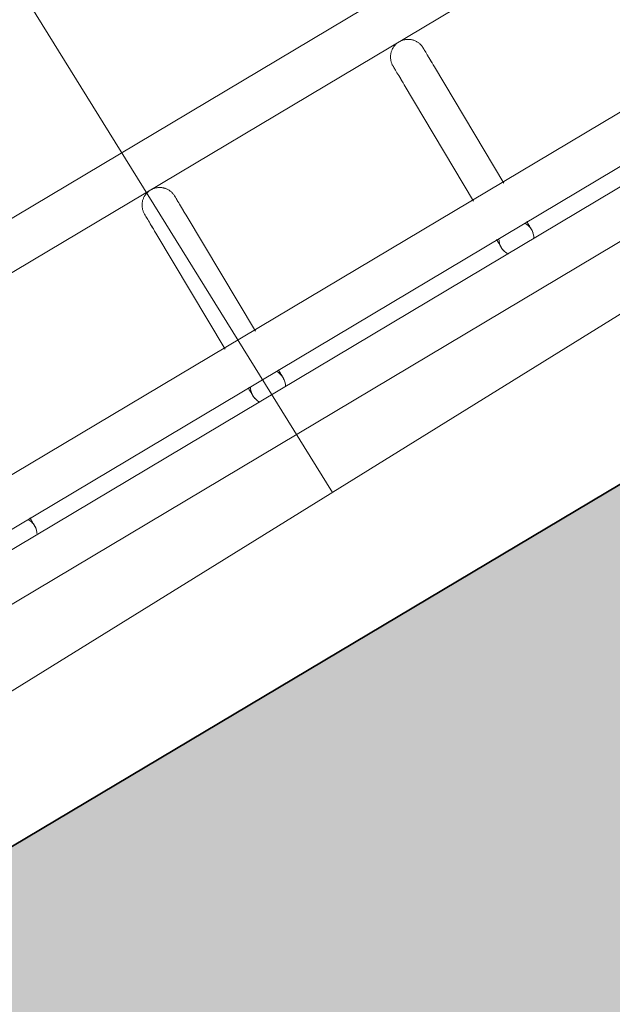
# Model space of a CAD drawing. Header units: metres. Extents: x 127444 to 127966, y 464485 to 464708.
# Tile 293 of 425: x 127923.795 to 127923.896, y 464649.788 to 464649.956. Entities that reach past the tile are written whole.
import ezdxf

# ---------------------------------------------------------------- set-up
doc = ezdxf.new("R2010")
doc.units = ezdxf.units.M
for name, color, linetype, lineweight in [('A-FLOR-HRAL', 11, 'Continuous', 9), ('B-WE-VH-VERHARDING_BETONSTRAATSTEEN-A-200', 8, 'Continuous', 9), ('N-WE-VH-VERHARDING_BETON-A', 252, 'Continuous', 18), ('N-WE-VH-VERHARDING_BETON-G', 252, 'Continuous', 35), ('S-BEAM', 12, 'Continuous', 9)]:
    doc.layers.add(name, color=color, linetype=linetype, lineweight=lineweight)

# ---------------------------------------------------------------- blocks, each defined once
blk = doc.blocks.new('34_22_B_BNP_Hekwerk_Integra_Schuin - Integra_Schuin_1000-4876941--2_00_00')
at = {"layer": 'A-FLOR-HRAL'}
for p, q in [((2736.98, 47.13), (-1956.09, 47.13)), ((-1956.09, 39.13), (2736.98, 39.13)), ((2736.97, 9.5), (-1956.09, 9.5)), ((-1956.09, 1.5), (2736.97, 1.5)), ((2736.97, -1.5), (-1956.09, -1.5)), ((-1956.09, -9.5), (2736.97, -9.5))]:
    blk.add_line(p, q, dxfattribs=at)
at = {"layer": 'S-BEAM'}
for p, q in [((-457.6, 32.34), (-457.6, 9.24)), ((-457.6, 32.34), (-457.6, 9.24)), ((-457.6, 32.34), (-457.6, 9.24)), ((-457.6, 32.34), (-457.6, 9.24)), ((-451.6, 9.24), (-451.6, 32.34)), ((-451.6, 9.24), (-451.6, 32.34)), ((-451.6, 9.24), (-451.6, 32.34)), ((-451.6, 9.24), (-451.6, 32.34)), ((-408.2, 32.34), (-408.2, 9.23)), ((-408.2, 32.34), (-408.2, 9.23)), ((-408.2, 32.34), (-408.2, 9.23)), ((-408.2, 32.34), (-408.2, 9.24)), ((-402.2, 9.23), (-402.2, 32.34)), ((-402.2, 9.23), (-402.2, 32.34)), ((-402.2, 9.23), (-402.2, 32.34)), ((-402.2, 9.24), (-402.2, 32.34))]:
    blk.add_line(p, q, dxfattribs=at)
at = {"layer": 'S-BEAM', "flags": 128}
for points in [[(-457.6, 36.13), (-457.59, 36.25), (-457.59, 36.36), (-457.58, 36.48), (-457.56, 36.6), (-457.54, 36.72), (-457.51, 36.84), (-457.48, 36.95), (-457.44, 37.07), (-457.4, 37.18), (-457.36, 37.29), (-457.31, 37.4), (-457.26, 37.51), (-457.2, 37.62), (-457.14, 37.72), (-457.07, 37.82), (-457, 37.92), (-456.93, 38.01), (-456.85, 38.1), (-456.77, 38.19), (-456.69, 38.28), (-456.6, 38.36), (-456.51, 38.44), (-456.41, 38.51), (-456.32, 38.58), (-456.22, 38.65), (-456.12, 38.71), (-456.01, 38.77), (-455.9, 38.83), (-455.79, 38.88), (-455.68, 38.92), (-455.57, 38.96), (-455.46, 39), (-455.34, 39.03), (-455.22, 39.06), (-455.11, 39.08), (-454.99, 39.1), (-454.87, 39.11), (-454.75, 39.12), (-454.63, 39.12), (-454.51, 39.12), (-454.39, 39.12), (-454.27, 39.11), (-454.15, 39.09), (-454.03, 39.07), (-453.92, 39.05), (-453.8, 39.02), (-453.68, 38.98), (-453.57, 38.94), (-453.46, 38.9), (-453.35, 38.85), (-453.24, 38.8), (-453.13, 38.74), (-453.03, 38.68), (-452.93, 38.62), (-452.83, 38.55), (-452.74, 38.48), (-452.64, 38.4), (-452.55, 38.32), (-452.47, 38.24), (-452.38, 38.15), (-452.31, 38.06), (-452.23, 37.97), (-452.16, 37.87), (-452.09, 37.77), (-452.03, 37.67), (-451.97, 37.57), (-451.91, 37.46), (-451.86, 37.35), (-451.81, 37.24), (-451.77, 37.13), (-451.73, 37.02), (-451.7, 36.9), (-451.67, 36.78), (-451.65, 36.67), (-451.63, 36.55), (-451.61, 36.43), (-451.6, 36.31), (-451.6, 36.19), (-451.6, 36.13)], [(-457.56, 36.6), (-457.54, 36.72), (-457.51, 36.84), (-457.48, 36.95), (-457.44, 37.07), (-457.4, 37.18), (-457.36, 37.29), (-457.31, 37.4), (-457.26, 37.51), (-457.2, 37.62), (-457.14, 37.72), (-457.07, 37.82), (-457, 37.92), (-456.93, 38.01), (-456.85, 38.1), (-456.77, 38.19), (-456.69, 38.28), (-456.6, 38.36), (-456.51, 38.44), (-456.41, 38.51), (-456.32, 38.58), (-456.22, 38.65), (-456.12, 38.71), (-456.01, 38.77), (-455.9, 38.83), (-455.79, 38.88), (-455.68, 38.92), (-455.57, 38.96), (-455.46, 39), (-455.34, 39.03), (-455.22, 39.06), (-455.11, 39.08), (-454.99, 39.1), (-454.87, 39.11), (-454.75, 39.12), (-454.63, 39.12), (-454.51, 39.12), (-454.39, 39.12), (-454.27, 39.11), (-454.15, 39.09), (-454.03, 39.07), (-453.92, 39.05), (-453.8, 39.02), (-453.68, 38.98), (-453.57, 38.94), (-453.46, 38.9), (-453.35, 38.85), (-453.24, 38.8), (-453.13, 38.74), (-453.03, 38.68), (-452.93, 38.62), (-452.83, 38.55), (-452.74, 38.48), (-452.64, 38.4), (-452.55, 38.32), (-452.47, 38.24), (-452.38, 38.15), (-452.31, 38.06), (-452.23, 37.97), (-452.16, 37.87), (-452.09, 37.77), (-452.03, 37.67), (-451.97, 37.57), (-451.91, 37.46), (-451.86, 37.35), (-451.81, 37.24), (-451.77, 37.13), (-451.73, 37.02), (-451.7, 36.9), (-451.67, 36.78), (-451.65, 36.67), (-451.63, 36.55), (-451.61, 36.43), (-451.6, 36.31), (-451.6, 36.19), (-451.6, 36.13)], [(-408.2, 36.13), (-408.19, 36.25), (-408.19, 36.36), (-408.18, 36.48), (-408.16, 36.6), (-408.14, 36.72), (-408.11, 36.84), (-408.08, 36.95), (-408.05, 37.07), (-408.01, 37.18), (-407.96, 37.29), (-407.91, 37.4), (-407.86, 37.51), (-407.8, 37.62), (-407.74, 37.72), (-407.67, 37.82), (-407.6, 37.92), (-407.53, 38.01), (-407.45, 38.1), (-407.37, 38.19), (-407.29, 38.28), (-407.2, 38.36), (-407.11, 38.44), (-407.01, 38.51), (-406.92, 38.58), (-406.82, 38.65), (-406.72, 38.71), (-406.61, 38.77), (-406.5, 38.83), (-406.4, 38.88), (-406.28, 38.92), (-406.17, 38.96), (-406.06, 39), (-405.94, 39.03), (-405.83, 39.06), (-405.71, 39.08), (-405.59, 39.1), (-405.47, 39.11), (-405.35, 39.12), (-405.23, 39.12), (-405.11, 39.12), (-404.99, 39.12), (-404.87, 39.11), (-404.75, 39.09), (-404.63, 39.07), (-404.52, 39.05), (-404.4, 39.02), (-404.28, 38.98), (-404.17, 38.94), (-404.06, 38.9), (-403.95, 38.85), (-403.84, 38.8), (-403.73, 38.74), (-403.63, 38.68), (-403.53, 38.62), (-403.43, 38.55), (-403.34, 38.48), (-403.24, 38.4), (-403.15, 38.32), (-403.07, 38.24), (-402.99, 38.15), (-402.91, 38.06), (-402.83, 37.97), (-402.76, 37.87), (-402.69, 37.77), (-402.63, 37.67), (-402.57, 37.57), (-402.51, 37.46), (-402.46, 37.35), (-402.41, 37.24), (-402.37, 37.13), (-402.33, 37.02), (-402.3, 36.9), (-402.27, 36.78), (-402.25, 36.67), (-402.23, 36.55), (-402.21, 36.43), (-402.2, 36.31), (-402.2, 36.19), (-402.2, 36.13)], [(-408.16, 36.6), (-408.14, 36.72), (-408.11, 36.84), (-408.08, 36.95), (-408.05, 37.07), (-408.01, 37.18), (-407.96, 37.29), (-407.91, 37.4), (-407.86, 37.51), (-407.8, 37.62), (-407.74, 37.72), (-407.67, 37.82), (-407.6, 37.92), (-407.53, 38.01), (-407.45, 38.1), (-407.37, 38.19), (-407.29, 38.28), (-407.2, 38.36), (-407.11, 38.44), (-407.01, 38.51), (-406.92, 38.58), (-406.82, 38.65), (-406.72, 38.71), (-406.61, 38.77), (-406.5, 38.83), (-406.4, 38.88), (-406.28, 38.92), (-406.17, 38.96), (-406.06, 39), (-405.94, 39.03), (-405.83, 39.06), (-405.71, 39.08), (-405.59, 39.1), (-405.47, 39.11), (-405.35, 39.12), (-405.23, 39.12), (-405.11, 39.12), (-404.99, 39.12), (-404.87, 39.11), (-404.75, 39.09), (-404.63, 39.07), (-404.52, 39.05), (-404.4, 39.02), (-404.28, 38.98), (-404.17, 38.94), (-404.06, 38.9), (-403.95, 38.85), (-403.84, 38.8), (-403.73, 38.74), (-403.63, 38.68), (-403.53, 38.62), (-403.43, 38.55), (-403.34, 38.48), (-403.24, 38.4), (-403.15, 38.32), (-403.07, 38.24), (-402.99, 38.15), (-402.91, 38.06), (-402.83, 37.97), (-402.76, 37.87), (-402.69, 37.77), (-402.63, 37.67), (-402.57, 37.57), (-402.51, 37.46), (-402.46, 37.35), (-402.41, 37.24), (-402.37, 37.13), (-402.33, 37.02), (-402.3, 36.9), (-402.27, 36.78), (-402.25, 36.67), (-402.23, 36.55), (-402.21, 36.43), (-402.2, 36.31), (-402.2, 36.19), (-402.2, 36.13)], [(-457.6, 32.34), (-457.6, 32.75), (-457.6, 33.15), (-457.6, 33.52), (-457.6, 33.87), (-457.6, 34.2), (-457.6, 34.5), (-457.6, 34.78), (-457.6, 35.03), (-457.6, 35.26), (-457.6, 35.46), (-457.6, 35.64), (-457.6, 35.78), (-457.6, 35.91), (-457.6, 36), (-457.6, 36.07), (-457.6, 36.11), (-457.6, 36.13)], [(-457.6, 36.13), (-457.6, 36.11), (-457.6, 36.07), (-457.6, 36), (-457.6, 35.91), (-457.6, 35.79), (-457.6, 35.64), (-457.6, 35.46), (-457.6, 35.26), (-457.6, 35.04), (-457.6, 34.78), (-457.6, 34.51), (-457.6, 34.2), (-457.6, 33.88), (-457.6, 33.53), (-457.6, 33.16), (-457.6, 32.76), (-457.6, 32.34), (-457.6, 32.34)], [(-451.6, 32.34), (-451.6, 32.75), (-451.6, 33.15), (-451.6, 33.52), (-451.6, 33.87), (-451.6, 34.2), (-451.6, 34.5), (-451.6, 34.78), (-451.6, 35.03), (-451.6, 35.26), (-451.6, 35.46), (-451.6, 35.64), (-451.6, 35.78), (-451.6, 35.91), (-451.6, 36), (-451.6, 36.07), (-451.6, 36.11), (-451.6, 36.13)], [(-451.6, 36.13), (-451.6, 36.11), (-451.6, 36.07), (-451.6, 36), (-451.6, 35.91), (-451.6, 35.79), (-451.6, 35.64), (-451.6, 35.46), (-451.6, 35.26), (-451.6, 35.04), (-451.6, 34.78), (-451.6, 34.51), (-451.6, 34.2), (-451.6, 33.88), (-451.6, 33.53), (-451.6, 33.16), (-451.6, 32.76), (-451.6, 32.34), (-451.6, 32.34)], [(-451.6, 33.52), (-451.6, 33.87), (-451.6, 34.2), (-451.6, 34.5), (-451.6, 34.78), (-451.6, 35.03), (-451.6, 35.26), (-451.6, 35.46), (-451.6, 35.64), (-451.6, 35.78), (-451.6, 35.91), (-451.6, 36), (-451.6, 36.07), (-451.6, 36.11), (-451.6, 36.13)], [(-451.6, 36.13), (-451.6, 36.11), (-451.6, 36.07), (-451.6, 36), (-451.6, 35.91), (-451.6, 35.79), (-451.6, 35.64), (-451.6, 35.46), (-451.6, 35.26), (-451.6, 35.04), (-451.6, 34.78), (-451.6, 34.51), (-451.6, 34.2), (-451.6, 33.88), (-451.6, 33.53)], [(-408.2, 32.34), (-408.2, 32.75), (-408.2, 33.15), (-408.2, 33.52), (-408.2, 33.87), (-408.2, 34.2), (-408.2, 34.5), (-408.2, 34.78), (-408.2, 35.03), (-408.2, 35.26), (-408.2, 35.46), (-408.2, 35.64), (-408.2, 35.78), (-408.2, 35.91), (-408.2, 36), (-408.2, 36.07), (-408.2, 36.11), (-408.2, 36.13)], [(-408.2, 36.13), (-408.2, 36.11), (-408.2, 36.07), (-408.2, 36), (-408.2, 35.91), (-408.2, 35.79), (-408.2, 35.64), (-408.2, 35.46), (-408.2, 35.26), (-408.2, 35.04), (-408.2, 34.78), (-408.2, 34.51), (-408.2, 34.2), (-408.2, 33.88), (-408.2, 33.53), (-408.2, 33.16), (-408.2, 32.76), (-408.2, 32.34), (-408.2, 32.34)], [(-402.2, 32.34), (-402.2, 32.75), (-402.2, 33.15), (-402.2, 33.52), (-402.2, 33.87), (-402.2, 34.2), (-402.2, 34.5), (-402.2, 34.78), (-402.2, 35.03), (-402.2, 35.26), (-402.2, 35.46), (-402.2, 35.64), (-402.2, 35.78), (-402.2, 35.91), (-402.2, 36), (-402.2, 36.07), (-402.2, 36.11), (-402.2, 36.13)], [(-402.2, 36.13), (-402.2, 36.11), (-402.2, 36.07), (-402.2, 36), (-402.2, 35.91), (-402.2, 35.79), (-402.2, 35.64), (-402.2, 35.46), (-402.2, 35.26), (-402.2, 35.04), (-402.2, 34.78), (-402.2, 34.51), (-402.2, 34.2), (-402.2, 33.88), (-402.2, 33.53), (-402.2, 33.16), (-402.2, 32.76), (-402.2, 32.34), (-402.2, 32.34)], [(-402.2, 33.52), (-402.2, 33.87), (-402.2, 34.2), (-402.2, 34.5), (-402.2, 34.78), (-402.2, 35.03), (-402.2, 35.26), (-402.2, 35.46), (-402.2, 35.64), (-402.2, 35.78), (-402.2, 35.91), (-402.2, 36), (-402.2, 36.07), (-402.2, 36.11), (-402.2, 36.13)], [(-402.2, 36.13), (-402.2, 36.11), (-402.2, 36.07), (-402.2, 36), (-402.2, 35.91), (-402.2, 35.79), (-402.2, 35.64), (-402.2, 35.46), (-402.2, 35.26), (-402.2, 35.04), (-402.2, 34.78), (-402.2, 34.51), (-402.2, 34.2), (-402.2, 33.88), (-402.2, 33.53)], [(-457.6, 32.34), (-457.6, 32.75), (-457.6, 33.15), (-457.6, 33.52), (-457.6, 33.87), (-457.6, 34.2)], [(-457.6, 34.2), (-457.6, 33.88), (-457.6, 33.53), (-457.6, 33.16), (-457.6, 32.76), (-457.6, 32.34), (-457.6, 32.34)], [(-408.2, 32.34), (-408.2, 32.75), (-408.2, 33.15), (-408.2, 33.52), (-408.2, 33.87), (-408.2, 34.2)], [(-408.2, 34.2), (-408.2, 33.88), (-408.2, 33.53), (-408.2, 33.16), (-408.2, 32.76), (-408.2, 32.34), (-408.2, 32.34)], [(-501, 0), (-501, -0.12), (-501.01, -0.24), (-501.02, -0.36), (-501.03, -0.48), (-501.06, -0.6)], [(-501, 0), (-501, -0.12), (-501.01, -0.24), (-501.02, -0.36), (-501.03, -0.48), (-501.06, -0.6)], [(-501, 1.58), (-501, 1.38), (-501, 1.19), (-501, 1.02), (-501, 0.86), (-501, 0.71), (-501, 0.58), (-501, 0.46), (-501, 0.35), (-501, 0.26), (-501, 0.18), (-501, 0.12), (-501, 0.07), (-501, 0.03), (-501, 0.01), (-501, 0)], [(-501, 1.58), (-501, 1.38), (-501, 1.19), (-501, 1.02), (-501, 0.86), (-501, 0.71), (-501, 0.58), (-501, 0.46), (-501, 0.35), (-501, 0.26), (-501, 0.18), (-501, 0.12), (-501, 0.07), (-501, 0.03), (-501, 0.01), (-501, 0)], [(-501, 0), (-501, 0.01), (-501, 0.03), (-501, 0.06), (-501, 0.11), (-501, 0.18), (-501, 0.26), (-501, 0.35), (-501, 0.46), (-501, 0.58), (-501, 0.71), (-501, 0.86), (-501, 1.02), (-501, 1.19), (-501, 1.37), (-501, 1.57)], [(-501, 0), (-501, 0.01), (-501, 0.03), (-501, 0.06), (-501, 0.11), (-501, 0.18), (-501, 0.26), (-501, 0.35), (-501, 0.46), (-501, 0.58), (-501, 0.71), (-501, 0.86), (-501, 1.02), (-501, 1.19), (-501, 1.37), (-501, 1.57)], [(-457.6, 1.58), (-457.6, 1.38), (-457.6, 1.19), (-457.6, 1.02), (-457.6, 0.86), (-457.6, 0.71), (-457.6, 0.58), (-457.6, 0.46), (-457.6, 0.35), (-457.6, 0.26), (-457.6, 0.18), (-457.6, 0.12), (-457.6, 0.07), (-457.6, 0.03), (-457.6, 0.01), (-457.6, 0)], [(-457.6, 1.58), (-457.6, 1.38), (-457.6, 1.19), (-457.6, 1.02), (-457.6, 0.86), (-457.6, 0.71), (-457.6, 0.58), (-457.6, 0.46), (-457.6, 0.35), (-457.6, 0.26), (-457.6, 0.18), (-457.6, 0.12), (-457.6, 0.07), (-457.6, 0.03), (-457.6, 0.01), (-457.6, 0)], [(-457.6, 0), (-457.6, 0.01), (-457.6, 0.03), (-457.6, 0.06), (-457.6, 0.11), (-457.6, 0.18), (-457.6, 0.26), (-457.6, 0.35), (-457.6, 0.46), (-457.6, 0.58), (-457.6, 0.71), (-457.6, 0.86), (-457.6, 1.02), (-457.6, 1.19), (-457.6, 1.37), (-457.6, 1.57)], [(-457.6, 0), (-457.6, 0.01), (-457.6, 0.03), (-457.6, 0.06), (-457.6, 0.11), (-457.6, 0.18), (-457.6, 0.26), (-457.6, 0.35), (-457.6, 0.46), (-457.6, 0.58), (-457.6, 0.71), (-457.6, 0.86), (-457.6, 1.02), (-457.6, 1.19), (-457.6, 1.37), (-457.6, 1.57)], [(-457.55, -0.54), (-457.57, -0.42), (-457.58, -0.3), (-457.59, -0.18), (-457.6, -0.06), (-457.6, 0)], [(-457.55, -0.54), (-457.57, -0.42), (-457.58, -0.3), (-457.59, -0.18), (-457.6, -0.06), (-457.6, 0)], [(-451.6, 0), (-451.6, -0.12), (-451.61, -0.24), (-451.62, -0.36), (-451.64, -0.48), (-451.66, -0.6)], [(-451.6, 0), (-451.6, -0.12), (-451.61, -0.24), (-451.62, -0.36), (-451.64, -0.48), (-451.66, -0.6)], [(-451.6, 1.58), (-451.6, 1.38), (-451.6, 1.19), (-451.6, 1.02), (-451.6, 0.86), (-451.6, 0.71), (-451.6, 0.58), (-451.6, 0.46), (-451.6, 0.35), (-451.6, 0.26), (-451.6, 0.18), (-451.6, 0.12), (-451.6, 0.07), (-451.6, 0.03), (-451.6, 0.01), (-451.6, 0)], [(-451.6, 1.58), (-451.6, 1.38), (-451.6, 1.19), (-451.6, 1.02), (-451.6, 0.86), (-451.6, 0.71), (-451.6, 0.58), (-451.6, 0.46), (-451.6, 0.35), (-451.6, 0.26), (-451.6, 0.18), (-451.6, 0.12), (-451.6, 0.07), (-451.6, 0.03), (-451.6, 0.01), (-451.6, 0)], [(-451.6, 0), (-451.6, 0.01), (-451.6, 0.03), (-451.6, 0.06), (-451.6, 0.11), (-451.6, 0.18), (-451.6, 0.26), (-451.6, 0.35), (-451.6, 0.46), (-451.6, 0.58), (-451.6, 0.71), (-451.6, 0.86), (-451.6, 1.02), (-451.6, 1.19), (-451.6, 1.37), (-451.6, 1.57)], [(-451.6, 0), (-451.6, 0.01), (-451.6, 0.03), (-451.6, 0.06), (-451.6, 0.11), (-451.6, 0.18), (-451.6, 0.26), (-451.6, 0.35), (-451.6, 0.46), (-451.6, 0.58), (-451.6, 0.71), (-451.6, 0.86), (-451.6, 1.02), (-451.6, 1.19), (-451.6, 1.37), (-451.6, 1.57)], [(-408.2, 1.58), (-408.2, 1.38), (-408.2, 1.19), (-408.2, 1.02), (-408.2, 0.86), (-408.2, 0.71), (-408.2, 0.58), (-408.2, 0.46), (-408.2, 0.35), (-408.2, 0.26), (-408.2, 0.18), (-408.2, 0.12), (-408.2, 0.07), (-408.2, 0.03), (-408.2, 0.01), (-408.2, 0)], [(-408.2, 1.58), (-408.2, 1.38), (-408.2, 1.19), (-408.2, 1.02), (-408.2, 0.86), (-408.2, 0.71), (-408.2, 0.58), (-408.2, 0.46), (-408.2, 0.35), (-408.2, 0.26), (-408.2, 0.18), (-408.2, 0.12), (-408.2, 0.07), (-408.2, 0.03), (-408.2, 0.01), (-408.2, 0)], [(-408.2, 0), (-408.2, 0.01), (-408.2, 0.03), (-408.2, 0.06), (-408.2, 0.11), (-408.2, 0.18), (-408.2, 0.26), (-408.2, 0.35), (-408.2, 0.46), (-408.2, 0.58), (-408.2, 0.71), (-408.2, 0.86), (-408.2, 1.02), (-408.2, 1.19), (-408.2, 1.37), (-408.2, 1.57)], [(-408.2, 0), (-408.2, 0.01), (-408.2, 0.03), (-408.2, 0.06), (-408.2, 0.11), (-408.2, 0.18), (-408.2, 0.26), (-408.2, 0.35), (-408.2, 0.46), (-408.2, 0.58), (-408.2, 0.71), (-408.2, 0.86), (-408.2, 1.02), (-408.2, 1.19), (-408.2, 1.37), (-408.2, 1.57)], [(-408.15, -0.54), (-408.17, -0.42), (-408.18, -0.3), (-408.19, -0.18), (-408.2, -0.06), (-408.2, 0)], [(-408.15, -0.54), (-408.17, -0.42), (-408.18, -0.3), (-408.19, -0.18), (-408.2, -0.06), (-408.2, 0)], [(-402.2, 0), (-402.2, -0.12), (-402.21, -0.24), (-402.22, -0.36), (-402.24, -0.48), (-402.26, -0.6)], [(-402.2, 0), (-402.2, -0.12), (-402.21, -0.24), (-402.22, -0.36), (-402.24, -0.48), (-402.26, -0.6)], [(-402.2, 1.58), (-402.2, 1.38), (-402.2, 1.19), (-402.2, 1.02), (-402.2, 0.86), (-402.2, 0.71), (-402.2, 0.58), (-402.2, 0.46), (-402.2, 0.35), (-402.2, 0.26), (-402.2, 0.18), (-402.2, 0.12), (-402.2, 0.07), (-402.2, 0.03), (-402.2, 0.01), (-402.2, 0)], [(-402.2, 1.58), (-402.2, 1.38), (-402.2, 1.19), (-402.2, 1.02), (-402.2, 0.86), (-402.2, 0.71), (-402.2, 0.58), (-402.2, 0.46), (-402.2, 0.35), (-402.2, 0.26), (-402.2, 0.18), (-402.2, 0.12), (-402.2, 0.07), (-402.2, 0.03), (-402.2, 0.01), (-402.2, 0)], [(-402.2, 0), (-402.2, 0.01), (-402.2, 0.03), (-402.2, 0.06), (-402.2, 0.11), (-402.2, 0.18), (-402.2, 0.26), (-402.2, 0.35), (-402.2, 0.46), (-402.2, 0.58), (-402.2, 0.71), (-402.2, 0.86), (-402.2, 1.02), (-402.2, 1.19), (-402.2, 1.37), (-402.2, 1.57)], [(-402.2, 0), (-402.2, 0.01), (-402.2, 0.03), (-402.2, 0.06), (-402.2, 0.11), (-402.2, 0.18), (-402.2, 0.26), (-402.2, 0.35), (-402.2, 0.46), (-402.2, 0.58), (-402.2, 0.71), (-402.2, 0.86), (-402.2, 1.02), (-402.2, 1.19), (-402.2, 1.37), (-402.2, 1.57)], [(-457.17, -1.55), (-457.23, -1.44), (-457.28, -1.34), (-457.33, -1.23)], [(-457.17, -1.55), (-457.23, -1.44), (-457.28, -1.34), (-457.33, -1.23)], [(-407.77, -1.55), (-407.83, -1.44), (-407.88, -1.34), (-407.93, -1.23)], [(-407.77, -1.55), (-407.83, -1.44), (-407.88, -1.34), (-407.93, -1.23)]]:
    blk.add_lwpolyline(points, dxfattribs=at)
at = {"layer": 'S-BEAM'}
for centre, start, end in [((-504, 0), 0, 30), ((-504, 0), 330, 0), ((-504, 0), 0, 15), ((-504, 0), 345, 0), ((-454.6, 0), 150, 180), ((-454.6, 0), 165, 180), ((-454.6, 0), 180, 210), ((-454.6, 0), 180, 195), ((-454.6, 0), 0, 30), ((-454.6, 0), 330, 0), ((-454.6, 0), 0, 15), ((-454.6, 0), 345, 0), ((-405.2, 0), 150, 180), ((-405.2, 0), 165, 180), ((-405.2, 0), 180, 210), ((-405.2, 0), 180, 195), ((-405.2, 0), 0, 30), ((-405.2, 0), 330, 0), ((-405.2, 0), 0, 15), ((-405.2, 0), 345, 0)]:
    blk.add_arc(centre, 3, start, end, dxfattribs=at)

msp = doc.modelspace()

# ---------------------------------------------------------------- hatches: boundary and pattern name
at = {"layer": 'B-WE-VH-VERHARDING_BETONSTRAATSTEEN-A-200'}
h = msp.add_hatch(dxfattribs=at)
h.set_pattern_fill('AVH-BSS_KEIFORMAAT_ELLEBOOG-SO', color=256, angle=1, pattern_type=2)
h.set_pattern_definition([(31.81611, (127908.58607, 464613.06392), (0.03386772, 0.14457862), [0.315, -0.105]), (301.81611, (127908.47536, 464613.24236), (0.03386772, 0.14457862), [0.315, -0.105])])
h.paths.add_polyline_path([(127940.57923, 464651.66311), (127937.65926, 464649.92134), (127938.01786, 464649.32017), (127940.93783, 464651.06194)], flags=16)
h.paths.add_polyline_path([(127944.2228, 464653.02142), (127943.8642, 464653.62259), (127940.94423, 464651.88083), (127941.30283, 464651.27966)], flags=16)
edge = h.paths.add_edge_path(flags=16)
edge.add_arc((127917.88105, 464700.47107), 0.4, 30.8149, 210.8149)
edge.add_line((127917.53752, 464700.26616), (127921.37951, 464693.82496))
edge.add_arc((127921.72304, 464694.02987), 0.4, 210.8149, 390.8149)
edge.add_line((127922.06657, 464694.23477), (127918.22458, 464700.67597))
edge = h.paths.add_edge_path()
edge.add_line((127929.24995, 464697.53579), (127928.80329, 464697.26935))
edge.add_line((127928.80329, 464697.26935), (127928.62665, 464697.56548))
edge.add_line((127928.62665, 464697.56548), (127924.41416, 464695.05272))
edge.add_line((127924.41416, 464695.05272), (127919.91876, 464702.589))
edge.add_arc((127922.49521, 464704.12585), 3, 146.6578, 210.81611, ccw=False)
edge.add_line((127919.989, 464705.77476), (127913.63025, 464701.98178))
edge.add_arc((127913.33915, 464701.57526), 0.5, 30.8162, 54.3942, ccw=False)
edge.add_line((127913.76856, 464701.8314), (127919.60859, 464692.04091))
edge.add_arc((127919.17411, 464691.7839), 0.50481, -52.9525, 30.6058, ccw=False)
edge.add_line((127919.47824, 464691.381), (127915.65218, 464689.09885))
edge.add_line((127915.65218, 464689.09885), (127916.2004, 464688.17979))
edge.add_line((127916.2004, 464688.17979), (127915.59923, 464687.82119))
edge.add_line((127915.59923, 464687.82119), (127915.05101, 464688.74026))
edge.add_line((127915.05101, 464688.74026), (127913.20424, 464687.63872))
edge.add_line((127913.20424, 464687.63872), (127914.89256, 464684.76207))
edge.add_line((127914.89256, 464684.76207), (127915.59184, 464684.79392))
edge.add_line((127915.59184, 464684.79392), (127915.63332, 464683.88302))
edge.add_line((127915.63332, 464683.88302), (127917.341, 464684.90122))
edge.add_line((127917.341, 464684.90122), (127916.77749, 464685.84591))
edge.add_line((127916.77749, 464685.84591), (127917.37866, 464686.20451))
edge.add_line((127917.37866, 464686.20451), (127918.50568, 464684.31512))
edge.add_line((127918.50568, 464684.31512), (127917.90451, 464683.95652))
edge.add_line((127917.90451, 464683.95652), (127919.08277, 464681.98124))
edge.add_line((127919.08277, 464681.98124), (127919.68394, 464682.33984))
edge.add_line((127919.68394, 464682.33984), (127921.4257, 464679.41987))
edge.add_line((127921.4257, 464679.41987), (127920.82453, 464679.06127))
edge.add_line((127920.82453, 464679.06127), (127922.00279, 464677.08599))
edge.add_line((127922.00279, 464677.08599), (127922.60396, 464677.44459))
edge.add_line((127922.60396, 464677.44459), (127923.73098, 464675.5552))
edge.add_line((127923.73098, 464675.5552), (127923.12981, 464675.1966))
edge.add_line((127923.12981, 464675.1966), (127924.61544, 464672.70603))
edge.add_line((127924.61544, 464672.70603), (127925.21661, 464673.06463))
edge.add_line((127925.21661, 464673.06463), (127926.34363, 464671.17523))
edge.add_line((127926.34363, 464671.17523), (127927.82926, 464668.68467))
edge.add_line((127927.82926, 464668.68467), (127928.95628, 464666.79527))
edge.add_line((127928.95628, 464666.79527), (127930.44191, 464664.30471))
edge.add_line((127930.44191, 464664.30471), (127931.56893, 464662.41531))
edge.add_line((127931.56893, 464662.41531), (127930.96776, 464662.05671))
edge.add_line((127930.96776, 464662.05671), (127932.45339, 464659.56615))
edge.add_line((127932.45339, 464659.56615), (127933.05456, 464659.92475))
edge.add_line((127933.05456, 464659.92475), (127934.18159, 464658.03535))
edge.add_line((127934.18159, 464658.03535), (127933.58041, 464657.67675))
edge.add_line((127933.58041, 464657.67675), (127933.90059, 464657.13999))
edge.add_line((127933.90059, 464657.13999), (127935.47222, 464658.07747))
edge.add_line((127935.47222, 464658.07747), (127936.59925, 464656.18808))
edge.add_line((127936.59925, 464656.18808), (127934.70986, 464655.06105))
edge.add_line((127934.70986, 464655.06105), (127933.96704, 464656.30634))
edge.add_line((127933.96704, 464656.30634), (127931.26177, 464654.69264))
edge.add_line((127931.26177, 464654.69264), (127931.62037, 464654.09147))
edge.add_line((127931.62037, 464654.09147), (127931.0192, 464653.73287))
edge.add_line((127931.0192, 464653.73287), (127930.66068, 464654.33409))
edge.add_line((127930.66068, 464654.33409), (127926.95213, 464652.12194))
edge.add_line((127926.95213, 464652.12194), (127930.18506, 464645.46298))
edge.add_line((127930.18506, 464645.46298), (127936.19927, 464649.05046))
edge.add_line((127936.19927, 464649.05046), (127936.55787, 464648.44929))
edge.add_line((127936.55787, 464648.44929), (127921.0133, 464639.17694))
edge.add_line((127921.0133, 464639.17694), (127920.84681, 464639.45605))
edge.add_line((127920.84681, 464639.45605), (127918.35625, 464637.97043))
edge.add_line((127918.35625, 464637.97043), (127918.90695, 464637.0472))
edge.add_line((127918.90695, 464637.0472), (127917.01756, 464635.92018))
edge.add_line((127917.01756, 464635.92018), (127916.46685, 464636.8434))
edge.add_line((127916.46685, 464636.8434), (127913.97628, 464635.35778))
edge.add_line((127913.97628, 464635.35778), (127914.14278, 464635.07866))
edge.add_line((127914.14278, 464635.07866), (127912.25338, 464633.95164))
edge.add_line((127912.25338, 464633.95164), (127915.11458, 464629.155))
edge.add_line((127915.11458, 464629.155), (127902.72187, 464621.76273))
edge.add_line((127902.72187, 464621.76273), (127903.5901, 464620.30719))
edge.add_line((127903.5901, 464620.30719), (127904.08821, 464620.60432))
edge.add_line((127904.08821, 464620.60432), (127904.44681, 464620.00315))
edge.add_line((127904.44681, 464620.00315), (127903.9487, 464619.70602))
edge.add_line((127903.9487, 464619.70602), (127905.69046, 464616.78605))
edge.add_line((127905.69046, 464616.78605), (127906.18858, 464617.08317))
edge.add_line((127906.18858, 464617.08317), (127906.54718, 464616.482))
edge.add_line((127906.54718, 464616.482), (127906.04906, 464616.18488))
edge.add_line((127906.04906, 464616.18488), (127907.79083, 464613.2649))
edge.add_line((127907.79083, 464613.2649), (127908.28894, 464613.56203))
edge.add_line((127908.28894, 464613.56203), (127908.58607, 464613.06392))
edge.add_line((127908.58607, 464613.06392), (127911.67781, 464614.90814))
edge.add_line((127911.67781, 464614.90814), (127911.38068, 464615.40625))
edge.add_line((127911.38068, 464615.40625), (127922.07294, 464621.78419))
edge.add_line((127922.07294, 464621.78419), (127922.37006, 464621.28608))
edge.add_line((127922.37006, 464621.28608), (127924.86063, 464622.7717))
edge.add_line((127924.86063, 464622.7717), (127924.5635, 464623.26982))
edge.add_line((127924.5635, 464623.26982), (127926.4529, 464624.39684))
edge.add_line((127926.4529, 464624.39684), (127926.75002, 464623.89873))
edge.add_line((127926.75002, 464623.89873), (127929.24059, 464625.38436))
edge.add_line((127929.24059, 464625.38436), (127928.94347, 464625.88247))
edge.add_line((127928.94347, 464625.88247), (127930.83286, 464627.00949))
edge.add_line((127930.83286, 464627.00949), (127931.12999, 464626.51138))
edge.add_line((127931.12999, 464626.51138), (127933.62055, 464627.99701))
edge.add_line((127933.62055, 464627.99701), (127933.32343, 464628.49512))
edge.add_line((127933.32343, 464628.49512), (127935.21282, 464629.62214))
edge.add_line((127935.21282, 464629.62214), (127935.50995, 464629.12403))
edge.add_line((127935.50995, 464629.12403), (127938.00051, 464630.60966))
edge.add_line((127938.00051, 464630.60966), (127937.96978, 464630.66119))
edge.add_line((127937.96978, 464630.66119), (127938.61389, 464631.0454))
edge.add_line((127938.61389, 464631.0454), (127938.3475, 464631.49198))
edge.add_line((127938.3475, 464631.49198), (127938.94867, 464631.85058))
edge.add_line((127938.94867, 464631.85058), (127939.21506, 464631.404))
edge.add_line((127939.21506, 464631.404), (127942.99385, 464633.65805))
edge.add_line((127942.99385, 464633.65805), (127942.72746, 464634.10463))
edge.add_line((127942.72746, 464634.10463), (127943.32863, 464634.46323))
edge.add_line((127943.32863, 464634.46323), (127943.59502, 464634.01665))
edge.add_line((127943.59502, 464634.01665), (127947.37381, 464636.2707))
edge.add_line((127947.37381, 464636.2707), (127947.10742, 464636.71728))
edge.add_line((127947.10742, 464636.71728), (127947.70859, 464637.07588))
edge.add_line((127947.70859, 464637.07588), (127947.97498, 464636.6293))
edge.add_line((127947.97498, 464636.6293), (127951.75377, 464638.88335))
edge.add_line((127951.75377, 464638.88335), (127951.48738, 464639.32993))
edge.add_line((127951.48738, 464639.32993), (127952.08855, 464639.68853))
edge.add_line((127952.08855, 464639.68853), (127952.35494, 464639.24195))
edge.add_line((127952.35494, 464639.24195), (127956.13373, 464641.496))
edge.add_line((127956.13373, 464641.496), (127955.86734, 464641.94258))
edge.add_line((127955.86734, 464641.94258), (127956.46851, 464642.30118))
edge.add_line((127956.46851, 464642.30118), (127956.7349, 464641.8546))
edge.add_line((127956.7349, 464641.8546), (127960.51369, 464644.10865))
edge.add_line((127960.51369, 464644.10865), (127960.2473, 464644.55523))
edge.add_line((127960.2473, 464644.55523), (127960.69389, 464644.82162))
edge.add_line((127960.69389, 464644.82162), (127959.27999, 464647.19196))
edge.add_line((127959.27999, 464647.19196), (127958.8334, 464646.92557))
edge.add_line((127958.8334, 464646.92557), (127958.47477, 464647.52678))
edge.add_line((127958.47477, 464647.52678), (127958.92142, 464647.79309))
edge.add_line((127958.92142, 464647.79309), (127958.87527, 464647.87041))
edge.add_line((127958.87527, 464647.87041), (127958.83663, 464647.84737))
edge.add_line((127958.83663, 464647.84737), (127958.29873, 464648.74912))
edge.add_line((127958.29873, 464648.74912), (127958.3374, 464648.77219))
edge.add_line((127958.3374, 464648.77219), (127958.29125, 464648.84946))
edge.add_line((127958.29125, 464648.84946), (127957.84469, 464648.58308))
edge.add_line((127957.84469, 464648.58308), (127957.48609, 464649.18425))
edge.add_line((127957.48609, 464649.18425), (127957.93268, 464649.45064))
edge.add_line((127957.93268, 464649.45064), (127955.52494, 464653.48708))
edge.add_line((127955.52494, 464653.48708), (127955.07836, 464653.22069))
edge.add_line((127955.07836, 464653.22069), (127954.71976, 464653.82186))
edge.add_line((127954.71976, 464653.82186), (127955.16635, 464654.08825))
edge.add_line((127955.16635, 464654.08825), (127952.76374, 464658.1161))
edge.add_line((127952.76374, 464658.1161), (127952.31714, 464657.8497))
edge.add_line((127952.31714, 464657.8497), (127951.95854, 464658.45088))
edge.add_line((127951.95854, 464658.45088), (127952.40514, 464658.71727))
edge.add_line((127952.40514, 464658.71727), (127950.1511, 464662.49607))
edge.add_line((127950.1511, 464662.49607), (127949.70449, 464662.22967))
edge.add_line((127949.70449, 464662.22967), (127949.34589, 464662.83084))
edge.add_line((127949.34589, 464662.83084), (127949.79248, 464663.09722))
edge.add_line((127949.79248, 464663.09722), (127947.53848, 464666.87604))
edge.add_line((127947.53848, 464666.87604), (127947.09184, 464666.60963))
edge.add_line((127947.09184, 464666.60963), (127946.73324, 464667.2108))
edge.add_line((127946.73324, 464667.2108), (127947.17983, 464667.47719))
edge.add_line((127947.17983, 464667.47719), (127944.92584, 464671.25601))
edge.add_line((127944.92584, 464671.25601), (127944.47919, 464670.98959))
edge.add_line((127944.47919, 464670.98959), (127944.12059, 464671.59076))
edge.add_line((127944.12059, 464671.59076), (127944.56722, 464671.85717))
edge.add_line((127944.56722, 464671.85717), (127942.31317, 464675.63596))
edge.add_line((127942.31317, 464675.63596), (127941.86654, 464675.36955))
edge.add_line((127941.86654, 464675.36955), (127941.50794, 464675.97072))
edge.add_line((127941.50794, 464675.97072), (127941.9546, 464676.23715))
edge.add_line((127941.9546, 464676.23715), (127939.7005, 464680.01591))
edge.add_line((127939.7005, 464680.01591), (127939.25413, 464679.74965))
edge.add_line((127939.25413, 464679.74965), (127938.89514, 464680.35059))
edge.add_line((127938.89514, 464680.35059), (127939.34202, 464680.61716))
edge.add_line((127939.34202, 464680.61716), (127937.08788, 464684.39589))
edge.add_line((127937.08788, 464684.39589), (127936.64124, 464684.12947))
edge.add_line((127936.64124, 464684.12947), (127936.28264, 464684.73064))
edge.add_line((127936.28264, 464684.73064), (127936.7293, 464684.99708))
edge.add_line((127936.7293, 464684.99708), (127934.47522, 464688.77585))
edge.add_line((127934.47522, 464688.77585), (127934.02859, 464688.50943))
edge.add_line((127934.02859, 464688.50943), (127933.66999, 464689.1106))
edge.add_line((127933.66999, 464689.1106), (127934.11664, 464689.37703))
edge.add_line((127934.11664, 464689.37703), (127931.8626, 464693.15582))
edge.add_line((127931.8626, 464693.15582), (127931.41594, 464692.88939))
edge.add_line((127931.41594, 464692.88939), (127931.05734, 464693.49056))
edge.add_line((127931.05734, 464693.49056), (127931.504, 464693.75699))
edge.add_line((127931.504, 464693.75699), (127929.24995, 464697.53579))
h.paths.add_polyline_path([(127958.14957, 464648.76494), (127958.25263, 464648.82642), (127958.88274, 464647.77007), (127958.77968, 464647.7086)], flags=17)
h = msp.add_hatch(dxfattribs=at)
h.set_pattern_fill('AVH-BSS_KEIFORMAAT_ELLEBOOG-SO', color=256, angle=1, pattern_type=2)
h.set_pattern_definition([(1, (2e-09, 52.72539), (0.103151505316, 0.106816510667), [0.315, -0.105]), (271, (-0.00367, 52.93536), (0.103151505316, 0.106816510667), [0.315, -0.105])])
h.paths.add_polyline_path([(127936.64375, 464648.50051), (127936.28515, 464649.10169), (127925.97936, 464642.95427), (127922.55986, 464648.68687), (127922.86045, 464648.86617), (127922.50185, 464649.46734), (127917.3531, 464646.39611), (127917.30336, 464647.21519), (127916.60409, 464647.18334), (127916.70418, 464644.98562), (127917.40346, 464645.01746), (127917.37714, 464645.59537), (127918.05108, 464645.99738), (127921.47058, 464640.26478), (127920.6547, 464639.77811), (127921.0133, 464639.17694)], flags=17)
h.paths.add_polyline_path([(127906.47784, 464630.50653), (127906.11925, 464631.1077), (127904.22985, 464629.98067), (127904.58845, 464629.3795)], flags=16)
h.paths.add_polyline_path([(127914.14278, 464635.07866), (127913.78418, 464635.67983), (127911.89478, 464634.55281), (127912.25338, 464633.95164)], flags=17)
h.paths.add_polyline_path([(127936.64375, 464648.50051), (127936.28515, 464649.10169), (127925.97936, 464642.95427), (127922.55986, 464648.68687), (127922.86045, 464648.86617), (127922.50185, 464649.46734), (127917.3531, 464646.39611), (127917.30336, 464647.21519), (127916.60409, 464647.18334), (127916.70418, 464644.98562), (127917.40346, 464645.01746), (127917.37714, 464645.59537), (127918.05108, 464645.99738), (127921.47058, 464640.26478), (127920.6547, 464639.77811), (127921.0133, 464639.17694)], flags=17)
edge = h.paths.add_edge_path(flags=16)
edge.add_arc((127906.61302, 464696.42456), 0.40001, 2.991, 182.2395)
edge.add_line((127906.21332, 464696.40893), (127906.72019, 464685.30208))
edge.add_arc((127907.11886, 464685.34036), 0.4005, 185.4842, 359.7384)
edge.add_line((127907.51936, 464685.33853), (127907.01249, 464696.44544))
edge = h.paths.add_edge_path()
edge.add_line((127915.6825, 464667.41804), (127916.38177, 464667.44989))
edge.add_line((127916.38177, 464667.44989), (127916.21855, 464671.03351))
edge.add_line((127916.21855, 464671.03351), (127915.51928, 464671.00166))
edge.add_line((127915.51928, 464671.00166), (127915.41918, 464673.19938))
edge.add_line((127915.41918, 464673.19938), (127916.11846, 464673.23123))
edge.add_line((127916.11846, 464673.23123), (127915.98254, 464676.21547))
edge.add_line((127915.98254, 464676.21547), (127915.28327, 464676.18363))
edge.add_line((127915.28327, 464676.18363), (127915.12857, 464679.58011))
edge.add_line((127915.12857, 464679.58011), (127915.82785, 464679.61195))
edge.add_line((127915.82785, 464679.61195), (127915.69193, 464682.5962))
edge.add_line((127915.69193, 464682.5962), (127914.99266, 464682.56435))
edge.add_line((127914.99266, 464682.56435), (127914.89029, 464684.81202))
edge.add_line((127914.89029, 464684.81202), (127913.20424, 464687.63872))
edge.add_line((127913.20424, 464687.63872), (127910.65997, 464686.12114))
edge.add_arc((127910.40161, 464686.54922), 0.50001, 182.6082, 301.1127, ccw=False)
edge.add_line((127909.90212, 464686.52647), (127909.31543, 464699.40799))
edge.add_line((127909.31543, 464699.40799), (127903.79014, 464696.11216))
edge.add_line((127903.79014, 464696.11216), (127904.50289, 464680.46465))
edge.add_line((127904.50289, 464680.46465), (127899.60241, 464680.24141))
edge.add_line((127899.60241, 464680.24141), (127899.92236, 464673.19029))
edge.add_line((127899.92236, 464673.19029), (127899.34297, 464673.1639))
edge.add_line((127899.34297, 464673.1639), (127899.50737, 464669.58033))
edge.add_line((127899.50737, 464669.58033), (127900.08677, 464669.60672))
edge.add_line((127900.08677, 464669.60672), (127900.18686, 464667.409))
edge.add_line((127900.18686, 464667.409), (127899.60746, 464667.38261))
edge.add_line((127899.60746, 464667.38261), (127899.77068, 464663.79899))
edge.add_line((127899.77068, 464663.79899), (127900.35008, 464663.82538))
edge.add_line((127900.35008, 464663.82538), (127900.45017, 464661.62766))
edge.add_line((127900.45017, 464661.62766), (127899.87077, 464661.60127))
edge.add_line((127899.87077, 464661.60127), (127900.03861, 464658.01786))
edge.add_line((127900.03861, 464658.01786), (127900.61801, 464658.04425))
edge.add_line((127900.61801, 464658.04425), (127900.71348, 464655.84631))
edge.add_line((127900.71348, 464655.84631), (127900.13408, 464655.81992))
edge.add_line((127900.13408, 464655.81992), (127900.2973, 464652.2363))
edge.add_line((127900.2973, 464652.2363), (127900.8767, 464652.26269))
edge.add_line((127900.8767, 464652.26269), (127900.9768, 464650.06497))
edge.add_line((127900.9768, 464650.06497), (127900.3974, 464650.03858))
edge.add_line((127900.3974, 464650.03858), (127900.56061, 464646.45496))
edge.add_line((127900.56061, 464646.45496), (127901.14001, 464646.48135))
edge.add_line((127901.14001, 464646.48135), (127901.76673, 464632.72094))
edge.add_line((127901.76673, 464632.72094), (127901.18733, 464632.69455))
edge.add_line((127901.18733, 464632.69455), (127901.35055, 464629.11093))
edge.add_line((127901.35055, 464629.11093), (127901.92995, 464629.13732))
edge.add_line((127901.92995, 464629.13732), (127902.03004, 464626.9396))
edge.add_line((127902.03004, 464626.9396), (127901.45064, 464626.91321))
edge.add_line((127901.45064, 464626.91321), (127901.58097, 464624.05164))
edge.add_line((127901.58097, 464624.05164), (127902.16037, 464624.07803))
edge.add_line((127902.16037, 464624.07803), (127902.19222, 464623.37876))
edge.add_line((127902.19222, 464623.37876), (127901.7694, 464623.3595))
edge.add_line((127901.7694, 464623.3595), (127902.72187, 464621.76273))
edge.add_line((127902.72187, 464621.76273), (127915.11458, 464629.155))
edge.add_line((127915.11458, 464629.155), (127912.25338, 464633.95164))
edge.add_line((127912.25338, 464633.95164), (127914.14278, 464635.07866))
edge.add_line((127914.14278, 464635.07866), (127913.97628, 464635.35778))
edge.add_line((127913.97628, 464635.35778), (127916.46685, 464636.8434))
edge.add_line((127916.46685, 464636.8434), (127915.89053, 464637.80957))
edge.add_line((127915.89053, 464637.80957), (127917.77993, 464638.9366))
edge.add_line((127917.77993, 464638.9366), (127918.35625, 464637.97043))
edge.add_line((127918.35625, 464637.97043), (127920.84681, 464639.45605))
edge.add_line((127920.84681, 464639.45605), (127920.6547, 464639.77811))
edge.add_line((127920.6547, 464639.77811), (127921.47058, 464640.26478))
edge.add_line((127921.47058, 464640.26478), (127918.05038, 464646.00075))
edge.add_line((127918.05038, 464646.00075), (127917.37714, 464645.59537))
edge.add_line((127917.37714, 464645.59537), (127917.40346, 464645.01746))
edge.add_line((127917.40346, 464645.01746), (127916.70418, 464644.98562))
edge.add_line((127916.70418, 464644.98562), (127916.60409, 464647.18334))
edge.add_line((127916.60409, 464647.18334), (127917.18349, 464647.20973))
edge.add_line((127917.18349, 464647.20973), (127917.15193, 464647.90268))
edge.add_line((127917.15193, 464647.90268), (127916.57253, 464647.87629))
edge.add_line((127916.57253, 464647.87629), (127916.47243, 464650.07401))
edge.add_line((127916.47243, 464650.07401), (127917.17171, 464650.10586))
edge.add_line((127917.17171, 464650.10586), (127917.00849, 464653.68948))
edge.add_line((127917.00849, 464653.68948), (127916.30922, 464653.65763))
edge.add_line((127916.30922, 464653.65763), (127916.21781, 464655.85575))
edge.add_line((127916.21781, 464655.85575), (127916.0459, 464659.43897))
edge.add_line((127916.0459, 464659.43897), (127915.94581, 464661.6367))
edge.add_line((127915.94581, 464661.6367), (127915.78259, 464665.22032))
edge.add_line((127915.78259, 464665.22032), (127915.6825, 464667.41804))
h = msp.add_hatch(dxfattribs=at)
h.set_pattern_fill('AVH-BSS_KEIFORMAAT_ELLEBOOG-SO', color=256, scale=0.1, angle=1, pattern_type=2)
h.set_pattern_definition([(31.7793, (127922.68755, 464649.15602), (0.0339605, 0.144557), [0.315, -0.105]), (301.7793, (127922.57696, 464649.33454), (0.0339605, 0.144557), [0.315, -0.105])])
h.paths.add_polyline_path([(127924.56403, 464650.27534), (127925.10741, 464650.59736), (127924.93944, 464650.92136), (127922.50215, 464649.46752), (127922.68755, 464649.15602), (127924.14266, 464650.02399)])
at = {"layer": 'N-WE-VH-VERHARDING_BETON-A'}
h = msp.add_hatch(color=256, dxfattribs=at)
h.dxf.hatch_style = 1
edge = h.paths.add_edge_path()
edge.add_line((127921.64988, 464639.96419), (127917.87178, 464646.29796))
edge.add_line((127917.87178, 464646.29796), (127917.89329, 464646.31079))
edge.add_line((127917.89329, 464646.31079), (127917.94448, 464646.22489))
edge.add_arc((127917.96595, 464646.23769), 0.025, 210.8161, 300.8161)
edge.add_line((127917.97876, 464646.21622), (127918.15361, 464646.32086))
edge.add_arc((127918.13771, 464646.34015), 0.025, 309.4891, 390.8161)
edge.add_line((127918.15918, 464646.35296), (127918.10796, 464646.43884))
edge.add_line((127918.10796, 464646.43884), (127922.27326, 464648.92344))
edge.add_line((127922.27326, 464648.92344), (127922.32444, 464648.83754))
edge.add_arc((127922.34591, 464648.85034), 0.025, 210.8161, 300.8161)
edge.add_line((127922.35872, 464648.82887), (127922.4446, 464648.8801))
edge.add_line((127922.4446, 464648.8801), (127922.53048, 464648.93133))
edge.add_line((127922.53048, 464648.93133), (127922.53915, 464648.96561))
edge.add_line((127922.53915, 464648.96561), (127922.49432, 464649.04075))
edge.add_line((127922.49432, 464649.04075), (127925.10741, 464650.59736))
edge.add_line((127925.10741, 464650.59736), (127926.69124, 464647.32345))
edge.add_line((127926.69124, 464647.32345), (127928.32509, 464643.94613))
edge.add_line((127928.32509, 464643.94613), (127926.26601, 464642.71772))
edge.add_line((127926.26601, 464642.71772), (127926.21479, 464642.8036))
edge.add_arc((127926.19332, 464642.7908), 0.025, 30.8161, 120.8161)
edge.add_line((127926.18051, 464642.81227), (127926.09463, 464642.76104))
edge.add_line((127926.09463, 464642.76104), (127926.00445, 464642.70725))
edge.add_arc((127926.02475, 464642.68753), 0.0283, 135.8356, 195.7966)
edge.add_line((127925.99752, 464642.67983), (127926.05131, 464642.58965))
edge.add_line((127926.05131, 464642.58965), (127921.88605, 464640.10507))
edge.add_line((127921.88605, 464640.10507), (127921.83226, 464640.19525))
edge.add_arc((127921.81255, 464640.17495), 0.0283, 45.8356, 105.7966)
edge.add_line((127921.80484, 464640.20218), (127921.62449, 464640.0946))
edge.add_arc((127921.64479, 464640.07488), 0.0283, 135.8356, 195.7966)
edge.add_line((127921.61756, 464640.06718), (127921.67135, 464639.977))
edge.add_line((127921.67135, 464639.977), (127921.64988, 464639.96419))

# ---------------------------------------------------------------- linework, layer by layer
at = {"layer": 'N-WE-VH-VERHARDING_BETON-G', "flags": 128}
msp.add_lwpolyline([(127922.35872, 464648.82887), (127922.4446, 464648.8801), (127922.53048, 464648.93133), (127922.53915, 464648.96561), (127922.49432, 464649.04075), (127925.10741, 464650.59736), (127926.69124, 464647.32345), (127928.32509, 464643.94613), (127926.26601, 464642.71772), (127926.21479, 464642.8036, 0.414214), (127926.18051, 464642.81227), (127926.09463, 464642.76104), (127926.00445, 464642.70725, 0.267767), (127925.99752, 464642.67983), (127926.05131, 464642.58965), (127921.88605, 464640.10507)], format="xyb", dxfattribs=at)

# ---------------------------------------------------------------- block references
at = {"layer": 'A-FLOR-HRAL', "xscale": 0.001, "yscale": 0.001, "zscale": 0.001, "rotation": 30.81638242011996}
msp.add_blockref('34_22_B_BNP_Hekwerk_Integra_Schuin - Integra_Schuin_1000-4876941--2_00_00', (127924.22744, 464650.12595), dxfattribs=at)

doc.saveas('drawing.dxf')
